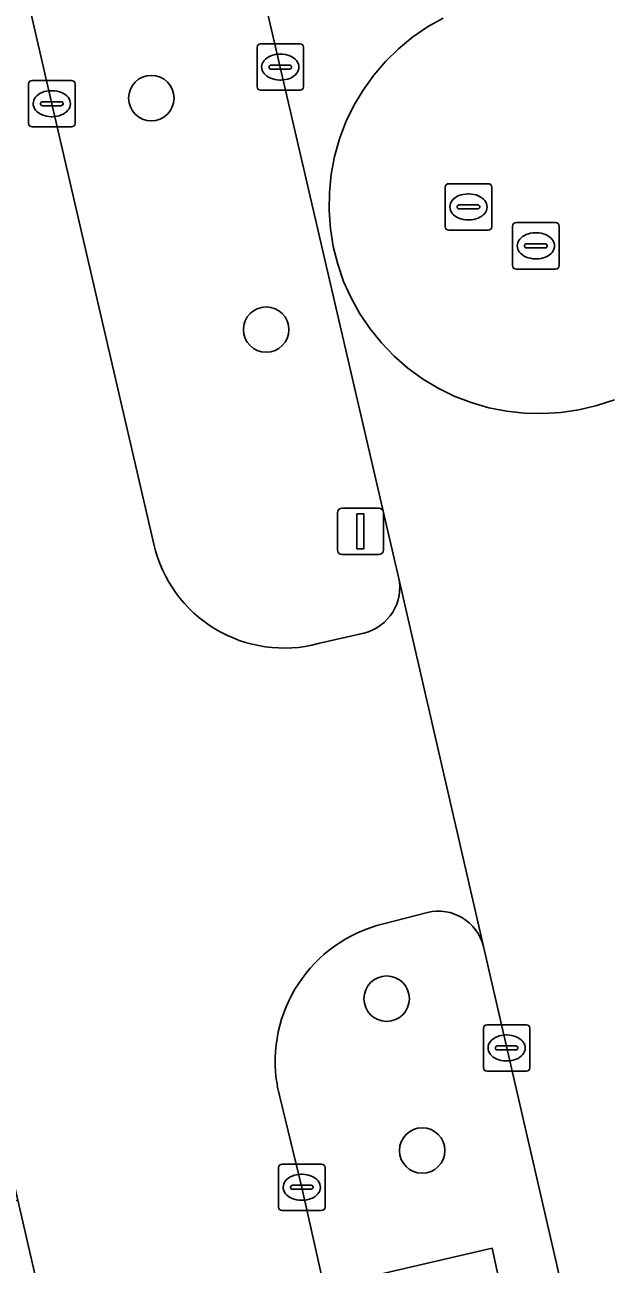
# Model space of a CAD drawing. Extents: x 156412 to 157779, y 382335 to 383768.
# Drawn here: x 156563.42 to 156576.04, y 383312.62 to 383339.3 of the extents above; entities that cross this region are included whole.
import ezdxf

# ---------------------------------------------------------------- set-up
doc = ezdxf.new("R2010")
doc.units = 0
for name, color, linetype in [('IMGEO_Berm_groen', 7, 'Continuous'), ('IMGEO_Boom', 7, 'Continuous'), ('IMGEO_Kolk', 7, 'Continuous'), ('IMGEO_Lichtmast', 7, 'Continuous'), ('IMGEO_Parkeervlak_open', 7, 'Continuous'), ('IMGEO_Rijbaan_lokaal_gesloten', 7, 'Continuous'), ('IMGEO_Rijbaan_lokaal_open', 7, 'Continuous'), ('IMGEO_Rioolput', 7, 'Continuous'), ('IMGEO_Voetpad_open', 7, 'Continuous')]:
    doc.layers.add(name, color=color, linetype=linetype)

msp = doc.modelspace()

# ---------------------------------------------------------------- linework, layer by layer
at = {"layer": 'IMGEO_Berm_groen'}
for points in [[(156568.074, 383342.016), (156567.282, 383341.842), (156567.282, 383341.729), (156563.989, 383340.96), (156563.958, 383341.061), (156563.241, 383340.91), (156563.999, 383337.603), (156566.198, 383328.117)], [(156571.465, 383327.409), (156568.074, 383342.016)], [(156569.736, 383325.978), (156570.716, 383326.206)], [(156572.083, 383320.19), (156571.14, 383319.944)], [(156568.854, 383316.46), (156569.38, 383314.271), (156569.863, 383312.122), (156573.479, 383312.959), (156574.039, 383310.36), (156570.463, 383309.543), (156572.433, 383301.047), (156574.426, 383292.358), (156574.583, 383291.894), (156575.694, 383292.152), (156575.867, 383291.408), (156576.67, 383291.594), (156579.352, 383293.115), (156573.29, 383319.457)]]:
    msp.add_lwpolyline(points, dxfattribs=at)
for centre, radius, start, end in [((156568.999, 383328.754), 2.873, 192.8189, 284.8686), ((156570.48, 383327.188), 1.01, 283.5227, 12.6636), ((156572.319, 383319.218), 1, 13.8089, 103.6512), ((156571.851, 383316.986), 3.042, 103.5059, 189.9529)]:
    msp.add_arc(centre, radius, start, end, dxfattribs=at)
at = {"layer": 'IMGEO_Boom'}
for centre in [(156566.142, 383337.723), (156568.614, 383332.739), (156571.207, 383318.333), (156571.973, 383315.064)]:
    msp.add_circle(centre, 0.489, dxfattribs=at)
at = {"layer": 'IMGEO_Kolk'}
for p, q in [((156568.492, 383338.892), (156569.344, 383338.892)), ((156568.417, 383337.966), (156568.417, 383338.818)), ((156568.905, 383338.672), (156568.93, 383338.672)), ((156569.418, 383338.818), (156569.418, 383337.966)), ((156568.676, 383338.386), (156568.676, 383338.398)), ((156569.114, 383338.349), (156568.716, 383338.349)), ((156568.719, 383338.435), (156569.117, 383338.435)), ((156569.16, 383338.398), (156569.16, 383338.386)), ((156563.574, 383338.103), (156564.426, 383338.103)), ((156568.928, 383338.112), (156568.903, 383338.112)), ((156563.499, 383337.177), (156563.499, 383338.029)), ((156563.987, 383337.883), (156564.012, 383337.883)), ((156564.5, 383338.029), (156564.5, 383337.177)), ((156569.344, 383337.892), (156568.492, 383337.892)), ((156563.758, 383337.597), (156563.758, 383337.609)), ((156564.196, 383337.56), (156563.798, 383337.56)), ((156563.801, 383337.646), (156564.199, 383337.646)), ((156564.242, 383337.609), (156564.242, 383337.597)), ((156564.01, 383337.323), (156563.985, 383337.323)), ((156564.426, 383337.103), (156563.574, 383337.103)), ((156573.289, 383316.846), (156573.289, 383317.698)), ((156573.364, 383317.772), (156574.216, 383317.772)), ((156573.777, 383317.552), (156573.802, 383317.552)), ((156574.29, 383317.698), (156574.29, 383316.846)), ((156573.548, 383317.266), (156573.548, 383317.278)), ((156573.591, 383317.315), (156573.989, 383317.315)), ((156574.032, 383317.278), (156574.032, 383317.266)), ((156573.986, 383317.229), (156573.588, 383317.229)), ((156573.8, 383316.992), (156573.775, 383316.992)), ((156574.216, 383316.772), (156573.364, 383316.772)), ((156568.88, 383313.846), (156568.88, 383314.698)), ((156568.955, 383314.772), (156569.807, 383314.772)), ((156569.881, 383314.698), (156569.881, 383313.846)), ((156569.182, 383314.315), (156569.58, 383314.315)), ((156569.368, 383314.552), (156569.393, 383314.552)), ((156569.139, 383314.266), (156569.139, 383314.278)), ((156569.577, 383314.229), (156569.179, 383314.229)), ((156569.623, 383314.278), (156569.623, 383314.266)), ((156569.391, 383313.992), (156569.366, 383313.992)), ((156569.807, 383313.772), (156568.955, 383313.772))]:
    msp.add_line(p, q, dxfattribs=at)
for points in [[(156568.492, 383338.892), (156569.344, 383338.892)], [(156568.417, 383337.966), (156568.417, 383338.818)], [(156569.418, 383338.818), (156569.418, 383337.966)], [(156563.574, 383338.103), (156564.426, 383338.103)], [(156563.499, 383337.177), (156563.499, 383338.029)], [(156564.5, 383338.029), (156564.5, 383337.177)], [(156569.344, 383337.892), (156568.492, 383337.892)], [(156564.426, 383337.103), (156563.574, 383337.103)], [(156573.289, 383316.846), (156573.289, 383317.698)], [(156573.364, 383317.772), (156574.216, 383317.772)], [(156574.29, 383317.698), (156574.29, 383316.846)], [(156574.216, 383316.772), (156573.364, 383316.772)], [(156568.88, 383313.846), (156568.88, 383314.698)], [(156568.955, 383314.772), (156569.807, 383314.772)], [(156569.881, 383314.698), (156569.881, 383313.846)], [(156569.807, 383313.772), (156568.955, 383313.772)]]:
    msp.add_lwpolyline(points, dxfattribs=at)
for centre, radius, start, end in [((156568.494, 383338.816), 0.0765, 91.552, 178.448), ((156568.494, 383338.816), 0.0765, 91.552, 178.448), ((156569.342, 383338.816), 0.0765, 1.552, 88.448), ((156569.342, 383338.816), 0.0765, 1.552, 88.448), ((156568.716, 383338.395), 0.0403, 85.8775, 175.7526), ((156568.713, 383338.385), 0.0366, 178.938, 274.7102), ((156569.117, 383338.392), 0.043, 264.8664, 352.4533), ((156569.121, 383338.397), 0.0386, 1.7309, 96.639), ((156563.576, 383338.027), 0.0765, 91.552, 178.448), ((156563.576, 383338.027), 0.0765, 91.552, 178.448), ((156564.424, 383338.027), 0.0765, 1.552, 88.448), ((156564.424, 383338.027), 0.0765, 1.552, 88.448), ((156568.494, 383337.968), 0.0765, 181.552, 268.448), ((156568.494, 383337.968), 0.0765, 181.552, 268.448), ((156569.342, 383337.968), 0.0765, 271.552, 358.448), ((156569.342, 383337.968), 0.0765, 271.552, 358.448), ((156563.798, 383337.606), 0.0403, 85.8775, 175.7526), ((156563.795, 383337.596), 0.0366, 178.938, 274.7102), ((156564.199, 383337.603), 0.043, 264.8664, 352.4533), ((156564.203, 383337.608), 0.0386, 1.7309, 96.639), ((156563.576, 383337.179), 0.0765, 181.552, 268.448), ((156563.576, 383337.179), 0.0765, 181.552, 268.448), ((156564.424, 383337.179), 0.0765, 271.552, 358.448), ((156564.424, 383337.179), 0.0765, 271.552, 358.448), ((156573.366, 383317.696), 0.0765, 91.552, 178.448), ((156573.366, 383317.696), 0.0765, 91.552, 178.448), ((156574.214, 383317.696), 0.0765, 1.552, 88.448), ((156574.214, 383317.696), 0.0765, 1.552, 88.448), ((156573.588, 383317.275), 0.0403, 85.8775, 175.7526), ((156573.585, 383317.265), 0.0366, 178.938, 274.7102), ((156573.989, 383317.272), 0.043, 264.8664, 352.4533), ((156573.993, 383317.277), 0.0386, 1.7309, 96.639), ((156573.366, 383316.848), 0.0765, 181.552, 268.448), ((156573.366, 383316.848), 0.0765, 181.552, 268.448), ((156574.214, 383316.848), 0.0765, 271.552, 358.448), ((156574.214, 383316.848), 0.0765, 271.552, 358.448), ((156568.957, 383314.696), 0.0765, 91.552, 178.448), ((156568.957, 383314.696), 0.0765, 91.552, 178.448), ((156569.805, 383314.696), 0.0765, 1.552, 88.448), ((156569.805, 383314.696), 0.0765, 1.552, 88.448), ((156569.179, 383314.275), 0.0403, 85.8775, 175.7526), ((156569.584, 383314.277), 0.0386, 1.7309, 96.639), ((156569.176, 383314.265), 0.0366, 178.938, 274.7102), ((156569.58, 383314.272), 0.043, 264.8664, 352.4533), ((156568.957, 383313.848), 0.0765, 181.552, 268.448), ((156568.957, 383313.848), 0.0765, 181.552, 268.448), ((156569.805, 383313.848), 0.0765, 271.552, 358.448), ((156569.805, 383313.848), 0.0765, 271.552, 358.448)]:
    msp.add_arc(centre, radius, start, end, dxfattribs=at)
for centre, major_axis, ratio, start_param, end_param in [((156568.904, 383338.392), (-0.387, 0.002), 0.722429, 4.712389, 7.853982), ((156568.929, 383338.392), (-0.39, 0.002), 0.717154, 1.570796, 4.712389), ((156563.986, 383337.603), (-0.387, 0.002), 0.722429, 4.712389, 7.853982), ((156564.011, 383337.603), (-0.39, 0.002), 0.717154, 1.570796, 4.712389), ((156573.776, 383317.272), (-0.387, 0.002), 0.722429, 4.712389, 7.853982), ((156573.801, 383317.272), (-0.39, 0.002), 0.717154, 1.570796, 4.712389), ((156569.367, 383314.272), (-0.387, 0.002), 0.722429, 4.712389, 7.853982), ((156569.392, 383314.272), (-0.39, 0.002), 0.717154, 1.570796, 4.712389)]:
    msp.add_ellipse(centre, major_axis=major_axis, ratio=ratio, start_param=start_param, end_param=end_param, dxfattribs=at)
at = {"layer": 'IMGEO_Lichtmast'}
for p, q in [((156570.147, 383327.996), (156570.147, 383328.796)), ((156570.147, 383328.796), (156570.147, 383327.996)), ((156570.247, 383328.896), (156571.037, 383328.896)), ((156571.037, 383328.896), (156570.247, 383328.896)), ((156571.137, 383328.796), (156571.137, 383327.996)), ((156571.137, 383327.996), (156571.137, 383328.796)), ((156571.037, 383327.896), (156570.247, 383327.896)), ((156570.247, 383327.896), (156571.037, 383327.896))]:
    msp.add_line(p, q, dxfattribs=at)
msp.add_lwpolyline([(156570.567, 383328.771), (156570.717, 383328.771), (156570.717, 383328.021), (156570.567, 383328.021), (156570.567, 383328.771)], dxfattribs=at)
for centre, start, end in [((156570.247, 383328.796), 90, 180), ((156570.247, 383328.796), 90, 180), ((156571.037, 383328.796), 0, 90), ((156571.037, 383328.796), 360, 90), ((156570.247, 383327.996), 180, 270), ((156570.247, 383327.996), 180, 270), ((156571.037, 383327.996), 270, 0), ((156571.037, 383327.996), 270, 0)]:
    msp.add_arc(centre, 0.1, start, end, dxfattribs=at)
at = {"layer": 'IMGEO_Parkeervlak_open'}
msp.add_lwpolyline([(156568.564, 383291.001), (156563.269, 383313.993), (156561.627, 383313.631), (156558.411, 383312.892), (156562.507, 383295.139), (156562.694, 383294.311), (156563.696, 383289.858)], close=True, dxfattribs=at)
at = {"layer": 'IMGEO_Rijbaan_lokaal_gesloten'}
for points in [[(156568.074, 383342.016), (156571.465, 383327.409), (156573.29, 383319.457), (156579.352, 383293.115), (156581.145, 383285.248), (156581.792, 383282.582), (156583.216, 383276.411), (156585.024, 383268.578), (156585.34, 383267.206), (156589.308, 383250), (156590.382, 383245.344), (156591.355, 383241.13), (156591.627, 383239.954), (156594.539, 383227.35), (156594.961, 383225.531), (156596.777, 383217.694), (156600.905, 383199.885)], [(156576.109, 383331.229), (156575.731, 383331.105), (156575.344, 383331.015), (156574.957, 383330.956), (156574.567, 383330.931), (156574.176, 383330.939), (156573.788, 383330.982), (156573.404, 383331.058), (156573.029, 383331.167), (156572.664, 383331.308), (156572.313, 383331.48), (156571.978, 383331.682), (156571.662, 383331.912), (156571.368, 383332.169), (156571.096, 383332.451), (156570.85, 383332.755), (156570.632, 383333.079), (156570.442, 383333.421), (156570.282, 383333.778), (156570.155, 383334.147), (156570.059, 383334.526), (156569.997, 383334.912), (156569.969, 383335.302), (156569.975, 383335.693), (156570.014, 383336.082), (156570.087, 383336.467), (156570.193, 383336.843), (156570.332, 383337.209), (156570.501, 383337.561), (156570.701, 383337.897), (156570.928, 383338.215), (156571.183, 383338.512), (156571.462, 383338.785), (156571.764, 383339.033), (156572.087, 383339.255), (156572.427, 383339.447)]]:
    msp.add_lwpolyline(points, dxfattribs=at)
at = {"layer": 'IMGEO_Rijbaan_lokaal_open'}
for points in [[(156554.793, 383377.271), (156554.53, 383378.468), (156553.039, 383384.875), (156547.368, 383383.604), (156547.688, 383382.166), (156551.792, 383363.737), (156559.028, 383332.373), (156563.269, 383313.993), (156568.564, 383291.001), (156573.325, 383292.103), (156574.426, 383292.358), (156572.433, 383301.047), (156570.463, 383309.543), (156569.863, 383312.122), (156569.38, 383314.271), (156568.854, 383316.46)], [(156566.198, 383328.117), (156563.999, 383337.603), (156563.241, 383340.91), (156562.895, 383342.388), (156559.179, 383358.357), (156559.019, 383359.092), (156558.416, 383361.671), (156557.558, 383365.409)], [(156572.427, 383339.447), (156572.087, 383339.255), (156571.764, 383339.033), (156571.462, 383338.785), (156571.183, 383338.512), (156570.928, 383338.215), (156570.701, 383337.897), (156570.501, 383337.561), (156570.332, 383337.209), (156570.193, 383336.843), (156570.087, 383336.467), (156570.014, 383336.082), (156569.975, 383335.693), (156569.969, 383335.302), (156569.997, 383334.912), (156570.059, 383334.526), (156570.155, 383334.147), (156570.282, 383333.778), (156570.442, 383333.421), (156570.632, 383333.079), (156570.85, 383332.755), (156571.096, 383332.451), (156571.368, 383332.169), (156571.662, 383331.912), (156571.978, 383331.682), (156572.313, 383331.48), (156572.664, 383331.308), (156573.029, 383331.167), (156573.404, 383331.058), (156573.788, 383330.982), (156574.176, 383330.939), (156574.567, 383330.931), (156574.957, 383330.956), (156575.344, 383331.015), (156575.731, 383331.105), (156576.109, 383331.229)], [(156573.29, 383319.457), (156571.465, 383327.409)], [(156570.716, 383326.206), (156569.736, 383325.978)], [(156571.14, 383319.944), (156572.083, 383320.19)]]:
    msp.add_lwpolyline(points, dxfattribs=at)
for centre, radius, start, end in [((156568.999, 383328.754), 2.873, 192.8189, 284.8686), ((156570.48, 383327.188), 1.01, 283.5227, 12.6636), ((156572.319, 383319.218), 1, 13.8089, 103.6512), ((156571.851, 383316.986), 3.042, 103.5059, 189.9529)]:
    msp.add_arc(centre, radius, start, end, dxfattribs=at)
at = {"layer": 'IMGEO_Rioolput'}
for p, q in [((156572.468, 383334.954), (156572.468, 383335.806)), ((156572.543, 383335.88), (156573.395, 383335.88)), ((156572.956, 383335.66), (156572.981, 383335.66)), ((156573.469, 383335.806), (156573.469, 383334.954)), ((156572.77, 383335.423), (156573.168, 383335.423)), ((156572.727, 383335.374), (156572.727, 383335.386)), ((156573.165, 383335.337), (156572.767, 383335.337)), ((156573.211, 383335.386), (156573.211, 383335.374)), ((156573.395, 383334.88), (156572.543, 383334.88)), ((156572.979, 383335.1), (156572.954, 383335.1)), ((156573.918, 383334.117), (156573.918, 383334.969)), ((156573.993, 383335.043), (156574.845, 383335.043)), ((156574.919, 383334.969), (156574.919, 383334.117)), ((156574.406, 383334.823), (156574.431, 383334.823)), ((156574.177, 383334.537), (156574.177, 383334.549)), ((156574.615, 383334.5), (156574.217, 383334.5)), ((156574.22, 383334.586), (156574.618, 383334.586)), ((156574.661, 383334.549), (156574.661, 383334.537)), ((156574.429, 383334.263), (156574.404, 383334.263)), ((156574.845, 383334.043), (156573.993, 383334.043))]:
    msp.add_line(p, q, dxfattribs=at)
for points in [[(156572.468, 383334.954), (156572.468, 383335.806)], [(156572.543, 383335.88), (156573.395, 383335.88)], [(156573.469, 383335.806), (156573.469, 383334.954)], [(156573.395, 383334.88), (156572.543, 383334.88)], [(156573.918, 383334.117), (156573.918, 383334.969)], [(156573.993, 383335.043), (156574.845, 383335.043)], [(156574.919, 383334.969), (156574.919, 383334.117)], [(156574.845, 383334.043), (156573.993, 383334.043)]]:
    msp.add_lwpolyline(points, dxfattribs=at)
for centre, radius, start, end in [((156572.545, 383335.804), 0.0765, 91.552, 178.448), ((156572.545, 383335.804), 0.0765, 91.552, 178.448), ((156573.393, 383335.804), 0.0765, 1.552, 88.448), ((156573.393, 383335.804), 0.0765, 1.552, 88.448), ((156572.767, 383335.383), 0.0403, 85.8775, 175.7526), ((156573.172, 383335.385), 0.0386, 1.7309, 96.639), ((156572.764, 383335.373), 0.0366, 178.938, 274.7102), ((156573.168, 383335.38), 0.043, 264.8664, 352.4533), ((156572.545, 383334.956), 0.0765, 181.552, 268.448), ((156572.545, 383334.956), 0.0765, 181.552, 268.448), ((156573.393, 383334.956), 0.0765, 271.552, 358.448), ((156573.393, 383334.956), 0.0765, 271.552, 358.448), ((156573.995, 383334.967), 0.0765, 91.552, 178.448), ((156573.995, 383334.967), 0.0765, 91.552, 178.448), ((156574.843, 383334.967), 0.0765, 1.552, 88.448), ((156574.843, 383334.967), 0.0765, 1.552, 88.448), ((156574.217, 383334.546), 0.0403, 85.8775, 175.7526), ((156574.214, 383334.536), 0.0366, 178.938, 274.7102), ((156574.618, 383334.543), 0.043, 264.8664, 352.4533), ((156574.622, 383334.548), 0.0386, 1.7309, 96.639), ((156573.995, 383334.119), 0.0765, 181.552, 268.448), ((156573.995, 383334.119), 0.0765, 181.552, 268.448), ((156574.843, 383334.119), 0.0765, 271.552, 358.448), ((156574.843, 383334.119), 0.0765, 271.552, 358.448)]:
    msp.add_arc(centre, radius, start, end, dxfattribs=at)
for centre, major_axis, ratio, start_param, end_param in [((156572.955, 383335.38), (-0.387, 0.002), 0.722429, 4.712389, 7.853982), ((156572.98, 383335.38), (-0.39, 0.002), 0.717154, 1.570796, 4.712389), ((156574.405, 383334.543), (-0.387, 0.002), 0.722429, 4.712389, 7.853982), ((156574.43, 383334.543), (-0.39, 0.002), 0.717154, 1.570796, 4.712389)]:
    msp.add_ellipse(centre, major_axis=major_axis, ratio=ratio, start_param=start_param, end_param=end_param, dxfattribs=at)
at = {"layer": 'IMGEO_Voetpad_open'}
msp.add_lwpolyline([(156574.039, 383310.36), (156573.479, 383312.959), (156569.863, 383312.122), (156570.463, 383309.543)], close=True, dxfattribs=at)

doc.saveas('drawing.dxf')
